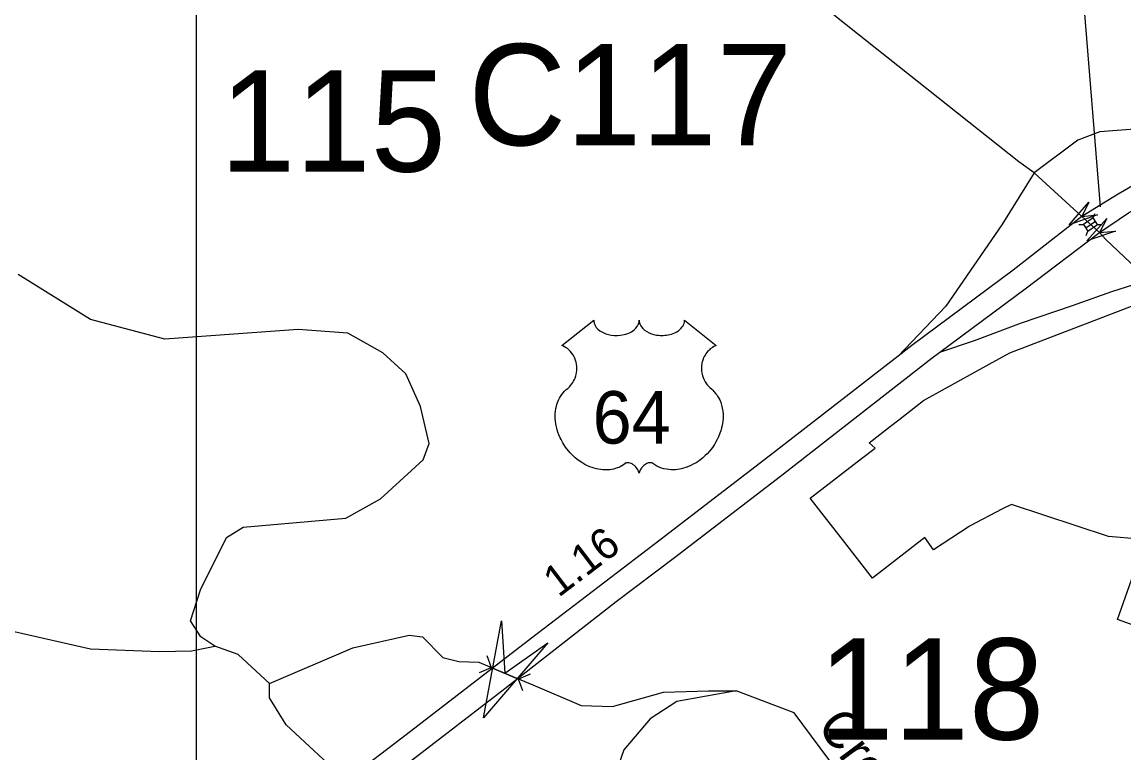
# Model space of a CAD drawing. Extents: x 2220236 to 2384410, y 720751 to 894131.
# Drawn here: x 2298927 to 2303390, y 811109 to 814069 of the extents above; entities that cross this region are included whole.
import ezdxf

# ---------------------------------------------------------------- set-up
doc = ezdxf.new("R2010")
doc.units = 0
for name, color, linetype in [('Exist Boundary Political City Limit New', 7, 'Continuous'), ('Exist Hydrographic Creek Single Shore', 7, 'Continuous'), ('Exist Hydrographic Creek Single Shore Label', 7, 'Continuous'), ('Exist Hydrographic Misc Water Feature', 7, 'Continuous'), ('Exist Road Primary Interstate Structure Standard Bridge CELL', 7, 'Continuous'), ('Exist Road Primary NC Attributed', 7, 'Continuous'), ('Exist Road Primary NC Service Mileage Hundredths English Label', 7, 'Continuous'), ('Exist Road Primary US Divided Attributed', 7, 'Continuous'), ('Exist Road Primary US Mileage Hundredths English Label', 7, 'Continuous'), ('Exist Road Primary US Ramp 1 Lane  Attributed', 7, 'Continuous'), ('Exist Road Primary US Shield CELL', 7, 'Continuous'), ('Exist Road Primary US Shield Number Label', 7, 'Continuous'), ('Exist Road Secondary Structure Culvert Attributed CELL', 7, 'Continuous'), ('Exist Road Secondary Structure Culvert CELL', 7, 'Continuous'), ('Exist Road Secondary Structure Culvert Number Label', 7, 'Continuous'), ('Exist Road Secondary Structure Standard Bridge Attributed CELL', 7, 'Continuous'), ('Exist Road Secondary Structure Standard Bridge Number Label', 7, 'Continuous'), ('Map Preparation Boundary City Limit Buffer Line', 7, 'Continuous'), ('Map Preparation Inset Cut Line', 7, 'Continuous')]:
    doc.layers.add(name, color=color, linetype=linetype)

msp = doc.modelspace()

# ---------------------------------------------------------------- linework, layer by layer
at = {"layer": 'Exist Boundary Political City Limit New'}
for points in [[(2303452.8, 811975.5), (2303328, 811986.4), (2302934.8, 812115.6), (2302898, 812097.2), (2302764.8, 812027.2), (2302764, 812026.7), (2302618.5, 811931.2), (2302584, 811982.1), (2302371.8, 811816.6), (2302259.2, 811961.1), (2302118.8, 812141.6), (2302327.8, 812301.6), (2302382.5, 812343.6), (2302358.5, 812364.8), (2302444.5, 812432), (2302478, 812458.2), (2302547.5, 812512.8), (2302577.8, 812536.4), (2302718, 812613.9), (2302843.8, 812683.3), (2302928, 812729.7), (2303270, 812860.6), (2303456.2, 812932.6)], [(2303612.5, 811560.8), (2303363.5, 811650.2), (2303453, 811902.8)]]:
    msp.add_lwpolyline(points, dxfattribs=at)
at = {"layer": 'Exist Hydrographic Creek Single Shore'}
for points in [[(2299708.3, 811541.5), (2299652.2, 811580.1), (2299609.3, 811644), (2299650.3, 811770.3), (2299755.3, 811981.5), (2299822.4, 812023.5), (2300238.2, 812060.2), (2300379.3, 812138.2), (2300552.4, 812296.3), (2300576.3, 812362.9), (2300541.3, 812512.4), (2300482.2, 812644.5), (2300389.3, 812729.4), (2300247.2, 812808.9), (2300046.3, 812823.7), (2299505.3, 812785.1), (2299205.1, 812864.7), (2298911.3, 813046.3)], [(2299929.2, 811391.2), (2300267, 811535.2), (2300495.3, 811586.2), (2300548.7, 811578.9), (2300631.3, 811496.3), (2300696.9, 811479.3), (2300777, 811476.9), (2300882.6, 811431.9), (2300995.6, 811384.6), (2301192.2, 811301.9), (2301318.5, 811297.1), (2301524.9, 811355.4), (2301707.1, 811360.3), (2301820.2, 811360.3)], [(2303739.3, 811041.6), (2303009.3, 810739.4), (2302861.3, 810605.3), (2302669.3, 810587.6), (2302409.3, 810793.6), (2302054.4, 811271.4), (2301820.2, 811360.3), (2301579.3, 811317.6), (2301471.2, 811247.6), (2301364.4, 811121.7), (2301283.4, 810888.7), (2301076.3, 810768.7), (2300709.2, 810858.7), (2300335.8, 810899.8), (2300302.4, 810917.4), (2300272.6, 810959.3), (2300241.1, 810997), (2299997.3, 811223.4), (2299929.2, 811332.2), (2299929.2, 811391.2), (2299802.3, 811507.5), (2299708.3, 811541.5)]]:
    msp.add_lwpolyline(points, dxfattribs=at)
at = {"layer": 'Exist Hydrographic Misc Water Feature'}
msp.add_lwpolyline([(2298895.5, 811601.2), (2299204.5, 811530.6), (2299484.8, 811519.8), (2299614, 811523.5), (2299708.3, 811541.5)], dxfattribs=at)
at = {"layer": 'Exist Road Primary Interstate Structure Standard Bridge CELL'}
for p, q in [((2303266, 813275.5), (2303272.6, 813293.2)), ((2303207.8, 813249.5), (2303226.6, 813249)), ((2303235.5, 813235.9), (2303274.8, 813262.5)), ((2303237.8, 813205.1), (2303244.3, 813222.8)), ((2303283.5, 813249.6), (2303302.3, 813249.2))]:
    msp.add_line(p, q, dxfattribs=at)
msp.add_lwpolyline([(2303244.3, 813222.8), (2303283.7, 813249.4), (2303266, 813275.6), (2303226.6, 813249)], close=True, dxfattribs=at)
at = {"layer": 'Exist Road Primary NC Attributed'}
for points in [[(2303026.8, 813458), (2302964.3, 813503.2), (2302226.3, 814089.1), (2301901.5, 814371.3), (2301400.9, 814817.8)], [(2303219, 813282), (2303026.8, 813458)], [(2303291, 813216.4), (2303219, 813282)], [(2303489.2, 813024.7), (2303316.2, 813188.1), (2303291, 813216.4)]]:
    msp.add_lwpolyline(points, dxfattribs=at)
at = {"layer": 'Exist Road Primary NC Service Mileage Hundredths English Label'}
msp.add_line((2303294.6, 813320.5), (2303202.1, 814461.4), dxfattribs=at)
at = {"layer": 'Exist Road Primary US Divided Attributed'}
for points in [[(2304279.6, 813760.8), (2304167.5, 813731.2), (2304072.7, 813699.6), (2303994.5, 813674.6), (2303892.3, 813629.7), (2303626.1, 813513.2), (2303476.5, 813435), (2303366.7, 813371.7), (2303219, 813282)], [(2303291, 813216.4), (2303408.3, 813296.8), (2303519.7, 813356.8), (2303666.1, 813435), (2303928.8, 813551.5), (2304036.1, 813589.7), (2304145.9, 813629.7), (2304217.4, 813649.6), (2304364.9, 813684.5)], [(2303219, 813282), (2302940.9, 813063.9), (2302531.8, 812759.3), (2302476.3, 812716.3)], [(2302643.9, 812732.1), (2302990.8, 812989), (2303291, 813216.4)], [(2300274.8, 810906.3), (2300512.6, 811085.2), (2300870.2, 811361.4), (2301334.3, 811722.6), (2301569.6, 811900.6), (2301999.5, 812230.1), (2302613.3, 812709.4), (2302643.9, 812732.1)], [(2302476.3, 812716.3), (2301971.3, 812324.1), (2301510.5, 811970.5), (2300990.8, 811574.4), (2300482.7, 811182.5), (2300249.8, 811004.5)]]:
    msp.add_lwpolyline(points, dxfattribs=at)
at = {"layer": 'Exist Road Primary US Ramp 1 Lane  Attributed'}
for points in [[(2304279.6, 813760.8), (2303859.8, 813672.9), (2303550.6, 813646.2), (2303415.5, 813634.3), (2303292.3, 813624.4), (2303202.9, 813590.6), (2303026.8, 813458)], [(2303026.8, 813458), (2302895.1, 813248.5), (2302668.7, 812918.3), (2302476.3, 812716.3)], [(2302643.9, 812732.1), (2302784.9, 812780), (2302975.3, 812851.7), (2303182.5, 812921.7), (2303341.7, 812977.5), (2303489.2, 813024.7)]]:
    msp.add_lwpolyline(points, dxfattribs=at)
at = {"layer": 'Exist Road Primary US Shield CELL'}
msp.add_lwpolyline([(2301242.7, 812861.4), (2301243, 812856), (2301244.3, 812849.7), (2301245.3, 812846.5), (2301248.2, 812840.2), (2301253.1, 812832.8), (2301259.9, 812825.6), (2301267.6, 812819.3), (2301272.7, 812816), (2301281.5, 812811.3), (2301291.5, 812807.1), (2301302.5, 812803.9), (2301313.9, 812801.6), (2301326.2, 812800.3), (2301338.5, 812800), (2301351.7, 812801), (2301366.3, 812803.8), (2301373, 812805.6), (2301380.5, 812808.2), (2301387.5, 812811), (2301395.2, 812815.1), (2301401.4, 812819.1), (2301406.2, 812822.6), (2301413, 812829.1), (2301418.4, 812835.9), (2301420.7, 812839.7), (2301422.7, 812843.3), (2301425.4, 812851.1), (2301426.2, 812854.5), (2301426.7, 812861.6), (2301427.1, 812855.6), (2301427.7, 812851.9), (2301428.7, 812848.3), (2301430.3, 812844.4), (2301433, 812838.9), (2301436, 812834.4), (2301441.8, 812827.6), (2301445.3, 812824.3), (2301448.6, 812821.6), (2301457.3, 812815.6), (2301467.5, 812810.4), (2301472.6, 812808.2), (2301477.7, 812806.4), (2301484.3, 812804.4), (2301491, 812802.8), (2301497.7, 812801.7), (2301504.5, 812800.7), (2301511.5, 812800.2), (2301517.2, 812800), (2301524.2, 812800.1), (2301530.7, 812800.5), (2301537.3, 812801.2), (2301544.6, 812802.5), (2301550.4, 812803.7), (2301558.2, 812805.8), (2301565.1, 812808.3), (2301571.3, 812811), (2301579.3, 812815.1), (2301585.7, 812819.2), (2301590.4, 812823), (2301596.1, 812828.1), (2301601.4, 812834.3), (2301604.5, 812838.8), (2301606.7, 812843.4), (2301608.7, 812848.3), (2301610, 812853.4), (2301610.6, 812857.9), (2301610.7, 812861.8), (2301739.3, 812759.3), (2301736.3, 812758.2), (2301729.3, 812754.7), (2301723.8, 812751.5), (2301714.9, 812745.2), (2301711.1, 812741.8), (2301707.3, 812738.2), (2301703.8, 812734.4), (2301700.7, 812730.9), (2301697, 812725.7), (2301693.7, 812720.5), (2301690.4, 812714.8), (2301688, 812709.9), (2301684.1, 812699.6), (2301682.2, 812693), (2301681, 812687.5), (2301679.4, 812676), (2301679.1, 812670.5), (2301679.1, 812665.1), (2301679.4, 812659.4), (2301679.9, 812654), (2301680.9, 812648.3), (2301681.8, 812643.3), (2301683.4, 812637.1), (2301685.7, 812630), (2301688.5, 812623), (2301694.4, 812611.9), (2301701.9, 812600.5), (2301707.3, 812594.1), (2301712.6, 812588.6), (2301720.6, 812581.9), (2301724.9, 812578.1), (2301729.8, 812573.2), (2301737.8, 812563.9), (2301741.1, 812559.4), (2301744.4, 812554.5), (2301747.4, 812549.4), (2301750.5, 812543.9), (2301752.9, 812539.2), (2301757.4, 812528.1), (2301760.7, 812517.4), (2301762.3, 812511.8), (2301764.6, 812499.2), (2301765.6, 812493), (2301766.5, 812480.6), (2301766.6, 812465.8), (2301765.4, 812451.6), (2301762.8, 812435.1), (2301760.6, 812425.3), (2301757.2, 812413.8), (2301753.9, 812403.8), (2301748.1, 812389.2), (2301742.9, 812378.5), (2301736.1, 812366.1), (2301731.5, 812358.5), (2301726.1, 812350.5), (2301719.3, 812341.2), (2301711.4, 812331.3), (2301701.9, 812320.9), (2301694.2, 812313.2), (2301684.2, 812304.3), (2301678.1, 812299.3), (2301669.5, 812292.7), (2301657.6, 812284.8), (2301645.9, 812278.1), (2301636, 812273), (2301627.2, 812269.2), (2301615.8, 812264.8), (2301596.8, 812259.6), (2301589.9, 812258.2), (2301581.7, 812256.9), (2301574, 812256.2), (2301566.6, 812255.7), (2301556.6, 812255.7), (2301546.6, 812256.5), (2301537.2, 812257.9), (2301527.4, 812259.9), (2301517.1, 812262.9), (2301507.8, 812266.6), (2301498.4, 812271.2), (2301482.5, 812281.3), (2301477.9, 812283.7), (2301475.3, 812284.4), (2301469.2, 812284.7), (2301463.4, 812283.5), (2301457.5, 812281.1), (2301453.9, 812279.2), (2301449.2, 812276.1), (2301445.5, 812273.2), (2301441.1, 812269), (2301438.1, 812265.5), (2301435.8, 812262.8), (2301431.3, 812255.7), (2301429.7, 812252.4), (2301428, 812248.1), (2301426.5, 812241.7), (2301424.5, 812249.7), (2301422.2, 812255), (2301419.4, 812259.6), (2301416.6, 812263.6), (2301412.1, 812268.8), (2301408.1, 812272.7), (2301403.2, 812276.6), (2301398.1, 812279.7), (2301393.9, 812281.9), (2301390.1, 812283.3), (2301385.5, 812284.4), (2301381.7, 812284.8), (2301378.6, 812284.7), (2301374.3, 812283.7), (2301368.5, 812279.5), (2301363, 812275.7), (2301357, 812272), (2301349.8, 812268.2), (2301344.6, 812265.8), (2301338.4, 812263.3), (2301331.1, 812260.9), (2301323.2, 812258.8), (2301315, 812257.2), (2301307.9, 812256.1), (2301300.2, 812255.4), (2301293.3, 812255.2), (2301286.1, 812255.3), (2301279.3, 812255.8), (2301271.5, 812256.5), (2301261.8, 812257.9), (2301253.8, 812259.8), (2301245.2, 812262), (2301236.5, 812264.8), (2301227.2, 812268.3), (2301215.5, 812273.4), (2301207.4, 812277.6), (2301194.5, 812285), (2301179.5, 812295.4), (2301168.1, 812304.6), (2301159.8, 812312.1), (2301147.6, 812324.6), (2301140.4, 812332.7), (2301129.1, 812347.3), (2301121.9, 812357.9), (2301117.2, 812365.6), (2301110.4, 812378.1), (2301106.6, 812385.9), (2301101.8, 812397.3), (2301098, 812407.7), (2301094.8, 812417.6), (2301093.1, 812423.9), (2301090.6, 812434.9), (2301089.1, 812442.7), (2301087.7, 812453.4), (2301086.9, 812464.8), (2301086.7, 812475.2), (2301087, 812483.8), (2301088, 812493.9), (2301089.7, 812504.7), (2301091.8, 812513.9), (2301093.6, 812520.5), (2301096.4, 812528.5), (2301100, 812537.4), (2301104.2, 812545.9), (2301108.3, 812553), (2301113.4, 812560.6), (2301118.4, 812567), (2301125, 812574.2), (2301131.8, 812580.7), (2301138.1, 812585.8), (2301145.5, 812593.1), (2301149.4, 812597.5), (2301154, 812603.7), (2301157.8, 812609.4), (2301160.7, 812614.5), (2301164.6, 812622), (2301167, 812627.6), (2301170, 812636.3), (2301171.4, 812642.3), (2301173, 812650.2), (2301173.9, 812657.5), (2301174.3, 812666.7), (2301174.1, 812674.3), (2301173.1, 812683.2), (2301171.4, 812691.7), (2301169.4, 812699.2), (2301166.2, 812707.7), (2301163.3, 812713.9), (2301158.4, 812722.4), (2301152.9, 812730.2), (2301147.2, 812736.6), (2301141.5, 812742.3), (2301136.1, 812746.5), (2301130.9, 812750.2), (2301124.3, 812754.2), (2301118, 812757.3), (2301114.1, 812758.9)], close=True, dxfattribs=at)
at = {"layer": 'Exist Road Secondary Structure Culvert Attributed CELL'}
msp.add_lwpolyline([(2301056.5, 811555.3), (2300796.3, 811251.5), (2300869.7, 811644.7), (2300882.6, 811431.9)], close=True, dxfattribs=at)
at = {"layer": 'Exist Road Secondary Structure Culvert CELL'}
for p, q in [((2300809.5, 811503.4), (2300827.1, 811455.8)), ((2300780.5, 811435.7), (2300827.1, 811455.8)), ((2300827.1, 811455.8), (2300938.2, 811408.1)), ((2300984.8, 811428.2), (2300938.2, 811408.1)), ((2300955.7, 811360.4), (2300938.2, 811408.1))]:
    msp.add_line(p, q, dxfattribs=at)
at = {"layer": 'Exist Road Secondary Structure Standard Bridge Attributed CELL'}
for points in [[(2303283.7, 813288), (2303168.6, 813247.6), (2303248.1, 813340.1), (2303219, 813282)], [(2303355.8, 813221.6), (2303240.2, 813182.7), (2303320.9, 813274.2), (2303291, 813216.4)]]:
    msp.add_lwpolyline(points, close=True, dxfattribs=at)
at = {"layer": 'Map Preparation Boundary City Limit Buffer Line'}
for points in [[(2303452.8, 811975.5), (2303328, 811986.4), (2302934.8, 812115.6), (2302898, 812097.2), (2302764.8, 812027.2), (2302764, 812026.7), (2302618.5, 811931.2), (2302584, 811982.1), (2302371.8, 811816.6), (2302259.2, 811961.1), (2302118.8, 812141.6), (2302327.8, 812301.6), (2302382.5, 812343.6), (2302358.5, 812364.8), (2302444.5, 812432), (2302478, 812458.2), (2302547.5, 812512.8), (2302577.8, 812536.4), (2302718, 812613.9), (2302843.8, 812683.3), (2302928, 812729.7), (2303270, 812860.6), (2303456.2, 812932.6)], [(2303612.5, 811560.8), (2303363.5, 811650.2), (2303453, 811902.8)]]:
    msp.add_lwpolyline(points, dxfattribs=at)
at = {"layer": 'Map Preparation Inset Cut Line'}
msp.add_lwpolyline([(2299633.7, 818158.8), (2318694.1, 818158.8), (2318694.1, 801601.3), (2299633.7, 801601.3), (2299633.7, 818158.8)], dxfattribs=at)
msp.add_lwpolyline([(2299633.7, 818158.8), (2318694.1, 818158.8), (2318694.1, 801601.3), (2299633.7, 801601.3), (2299633.7, 818158.8)], dxfattribs=at)

# ---------------------------------------------------------------- texts
at = {"layer": 'Exist Hydrographic Creek Single Shore Label'}
msp.add_text('Creek', height=150, rotation=306.6127, dxfattribs=at).set_placement((2302143.6, 811218.2))
at = {"layer": 'Exist Road Primary US Mileage Hundredths English Label'}
msp.add_text('1.16', height=125, rotation=37.3087, dxfattribs=at).set_placement((2301100.3, 811736.5))
at = {"layer": 'Exist Road Primary US Shield Number Label'}
msp.add_text('64', height=212.5, dxfattribs=at).set_placement((2301238.4, 812362))
at = {"layer": 'Exist Road Secondary Structure Culvert Number Label'}
msp.add_text('C117', height=410.1, dxfattribs=at).set_placement((2300734.9, 813570.1))
at = {"layer": 'Exist Road Secondary Structure Standard Bridge Number Label'}
for s, p in [('115', (2299729.3, 813463.3)), ('118', (2302152.3, 811163.3))]:
    msp.add_text(s, height=410.1, dxfattribs=at).set_placement(p)

doc.saveas('drawing.dxf')
